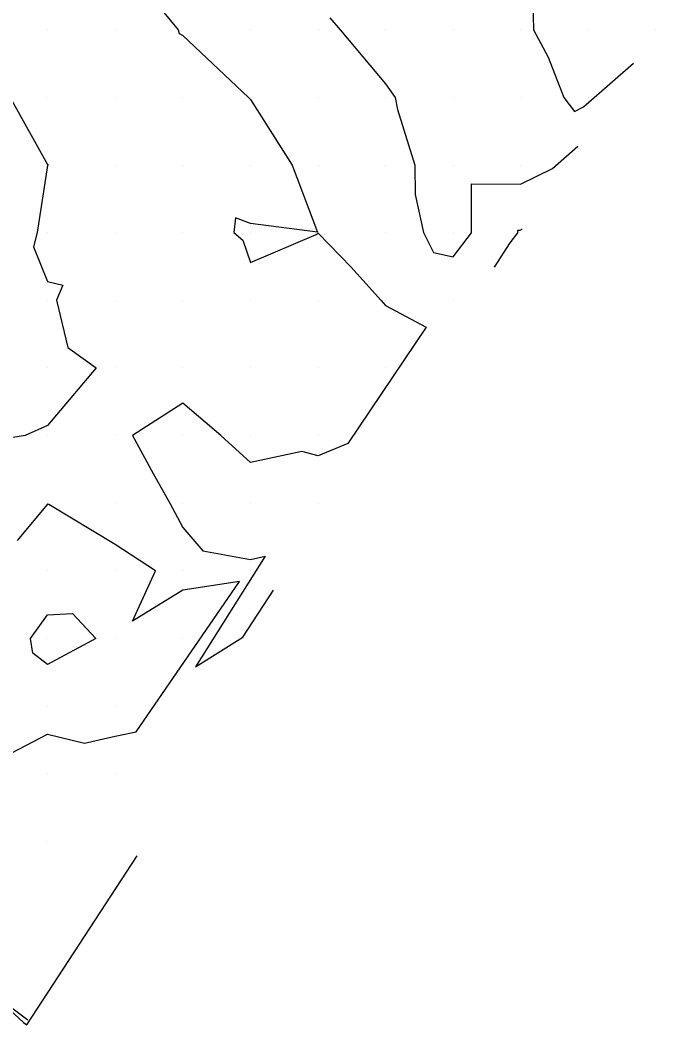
# Model space of a CAD drawing. Extents: x 2188792 to 2191981, y 386090 to 389710.
# Drawn here: x 2189996.2 to 2190090.3, y 386943 to 387091.6 of the extents above; entities that cross this region are included whole.
import ezdxf

# ---------------------------------------------------------------- set-up
doc = ezdxf.new("R2010")
doc.units = 0
for name, color, linetype in [('DTM Contours Major', 7, 'Continuous'), ('DTM Contours Minor', 7, 'Continuous'), ('Exist DTM QL2 LIDAR Elevation Point', 7, 'Continuous'), ('PH Exist DTM Breakline', 7, 'Continuous')]:
    doc.layers.add(name, color=color, linetype=linetype)

msp = doc.modelspace()

# ---------------------------------------------------------------- linework, layer by layer
at = {"layer": 'DTM Contours Major'}
for points in [[(2190016.01, 387094.39), (2190019.58, 387090.13), (2190019.71, 387089.58), (2190020.27, 387089.28), (2190029.97, 387080.13), (2190030.27, 387079.81), (2190036.45, 387070.13), (2190040.21, 387060.18), (2190030.27, 387061.48), (2190028.07, 387062.32), (2190027.81, 387060.13), (2190029.17, 387059.03), (2190030.27, 387055.72), (2190040, 387059.86), (2190040.27, 387060.07), (2190045.16, 387055.02), (2190049.59, 387050.13), (2190050.27, 387049.37), (2190056.29, 387046.14), (2190044.68, 387028.94), (2190040.27, 387027.12), (2190037.9, 387027.76), (2190030.27, 387026.12), (2190025.9, 387030.12), (2190020.27, 387034.91), (2190012.84, 387030.12), (2190015.88, 387024.51), (2190018.32, 387020.12), (2190020.27, 387016.55), (2190023.23, 387013.08), (2190030.27, 387011.79), (2190032.44, 387012.29), (2190022.12, 386995.92), (2190029.13, 387000.31), (2190033.68, 387007.27)], [(2190070.5, 387060.69), (2190070.33, 387060.54), (2190070.12, 387060.44), (2190069.79, 387060.44), (2190069.79, 387060.11), (2190068.66, 387058.64), (2190066.33, 387055.04)], [(2189991.61, 386981.47), (2190000.26, 386985.95), (2190005.73, 386984.66), (2190010.27, 386985.68), (2190013.36, 386986.3), (2190028.67, 387008.53), (2190020.27, 387007.27), (2190012.84, 387002.7), (2190016.21, 387010.12), (2190010.27, 387014.02), (2190000.44, 387019.94), (2190000.26, 387019.96), (2189995.77, 387014.62)], [(2189998.08, 386997.93), (2189997.74, 387000.12), (2190000.26, 387003.61), (2190003.95, 387003.8), (2190007.37, 387000.12), (2190000.26, 386996.25), (2189998.08, 386997.93)]]:
    msp.add_lwpolyline(points, dxfattribs=at)
at = {"layer": 'DTM Contours Minor'}
for points in [[(2190071.96, 387098.44), (2190072.14, 387090.13), (2190074.33, 387086.07), (2190076.63, 387080.13), (2190078.21, 387078.07), (2190079.57, 387078.74), (2190086.94, 387085.17)], [(2190042.02, 387091.88), (2190043.57, 387090.13), (2190050.27, 387082.13), (2190051.68, 387080.13), (2190052.05, 387078.35), (2190054.61, 387070.13), (2190054.63, 387065.77), (2190055.9, 387060.13), (2190057.34, 387057.2), (2190060.27, 387056.57), (2190062.99, 387060.12), (2190063, 387067.35), (2190070.23, 387067.3), (2190074.95, 387069.64), (2190078.72, 387072.93)], [(2189994.73, 387080.13), (2190000.26, 387070.23), (2190000.34, 387070.2), (2190000.31, 387070.13), (2190000.26, 387070.07), (2189998.69, 387060.13), (2189998.15, 387058.01), (2190000.26, 387052.89), (2190002.53, 387052.39), (2190001.59, 387050.13), (2190003.27, 387043.13), (2190007.46, 387040.12), (2190000.26, 387031.63), (2189996.92, 387030.12), (2189991.18, 387029.21)], [(2189991.41, 386948.16), (2189996.69, 386943.33), (2189997.19, 386942.98), (2190013.51, 386967.96)]]:
    msp.add_lwpolyline(points, dxfattribs=at)
at = {"layer": 'Exist DTM QL2 LIDAR Elevation Point'}
for p, q in [((2190000.26, 387090.13), (2190000.26, 387090.13)), ((2190010.27, 387090.13), (2190010.27, 387090.13)), ((2190020.27, 387090.13), (2190020.27, 387090.13)), ((2190030.27, 387090.13), (2190030.27, 387090.13)), ((2190040.27, 387090.13), (2190040.27, 387090.13)), ((2190050.27, 387090.13), (2190050.27, 387090.13)), ((2190060.27, 387090.13), (2190060.27, 387090.13)), ((2190070.27, 387090.13), (2190070.27, 387090.13)), ((2190080.27, 387090.13), (2190080.27, 387090.13)), ((2190090.27, 387090.13), (2190090.27, 387090.13)), ((2190000.26, 387080.13), (2190000.26, 387080.13)), ((2190010.27, 387080.13), (2190010.27, 387080.13)), ((2190020.27, 387080.13), (2190020.27, 387080.13)), ((2190030.27, 387080.13), (2190030.27, 387080.13)), ((2190040.27, 387080.13), (2190040.27, 387080.13)), ((2190050.27, 387080.13), (2190050.27, 387080.13)), ((2190060.27, 387080.13), (2190060.27, 387080.13)), ((2190070.27, 387080.13), (2190070.27, 387080.13)), ((2190080.27, 387080.13), (2190080.27, 387080.13)), ((2190000.26, 387070.13), (2190000.26, 387070.13)), ((2190010.27, 387070.13), (2190010.27, 387070.13)), ((2190020.27, 387070.13), (2190020.27, 387070.13)), ((2190030.27, 387070.13), (2190030.27, 387070.13)), ((2190040.27, 387070.13), (2190040.27, 387070.13)), ((2190050.27, 387070.13), (2190050.27, 387070.13)), ((2190060.27, 387070.13), (2190060.27, 387070.13)), ((2190070.27, 387070.13), (2190070.27, 387070.13)), ((2190000.26, 387060.13), (2190000.26, 387060.13)), ((2190010.27, 387060.13), (2190010.27, 387060.13)), ((2190020.27, 387060.13), (2190020.27, 387060.13)), ((2190030.27, 387060.13), (2190030.27, 387060.13)), ((2190040.27, 387060.13), (2190040.27, 387060.13)), ((2190050.27, 387060.13), (2190050.27, 387060.13)), ((2190060.27, 387060.13), (2190060.27, 387060.13)), ((2190070.11, 387060.11), (2190070.11, 387060.11)), ((2190000.26, 387050.13), (2190000.26, 387050.13)), ((2190010.27, 387050.13), (2190010.27, 387050.13)), ((2190020.27, 387050.13), (2190020.27, 387050.13)), ((2190030.27, 387050.13), (2190030.27, 387050.13)), ((2190040.27, 387050.13), (2190040.27, 387050.13)), ((2190050.27, 387050.13), (2190050.27, 387050.13)), ((2190060.27, 387050.13), (2190060.27, 387050.13)), ((2190000.26, 387040.12), (2190000.26, 387040.12)), ((2190010.27, 387040.12), (2190010.27, 387040.12)), ((2190020.27, 387040.12), (2190020.27, 387040.12)), ((2190030.27, 387040.12), (2190030.27, 387040.12)), ((2190040.27, 387040.12), (2190040.27, 387040.12)), ((2190050.27, 387040.12), (2190050.27, 387040.12)), ((2190000.26, 387030.12), (2190000.26, 387030.12)), ((2190010.27, 387030.12), (2190010.27, 387030.12)), ((2190020.27, 387030.12), (2190020.27, 387030.12)), ((2190030.27, 387030.12), (2190030.27, 387030.12)), ((2190040.27, 387030.12), (2190040.27, 387030.12)), ((2190000.26, 387020.12), (2190000.26, 387020.12)), ((2190010.27, 387020.12), (2190010.27, 387020.12)), ((2190020.27, 387020.12), (2190020.27, 387020.12)), ((2190030.27, 387020.12), (2190030.27, 387020.12)), ((2190040.27, 387020.12), (2190040.27, 387020.12)), ((2190000.26, 387010.12), (2190000.26, 387010.12)), ((2190010.27, 387010.12), (2190010.27, 387010.12)), ((2190020.27, 387010.12), (2190020.27, 387010.12)), ((2190030.27, 387010.12), (2190030.27, 387010.12)), ((2190000.26, 387000.12), (2190000.26, 387000.12)), ((2190010.27, 387000.12), (2190010.27, 387000.12)), ((2190020.27, 387000.12), (2190020.27, 387000.12)), ((2190000.26, 386990.12), (2190000.26, 386990.12)), ((2190010.27, 386990.12), (2190010.27, 386990.12)), ((2190000.26, 386980.12), (2190000.26, 386980.12)), ((2190010.27, 386980.12), (2190010.27, 386980.12)), ((2190000.26, 386970.12), (2190000.26, 386970.12))]:
    msp.add_line(p, q, dxfattribs=at)
at = {"layer": 'PH Exist DTM Breakline'}
msp.add_lwpolyline([(2189991.14, 386948.36), (2189997.33, 386943.74)], dxfattribs=at)

doc.saveas('drawing.dxf')
